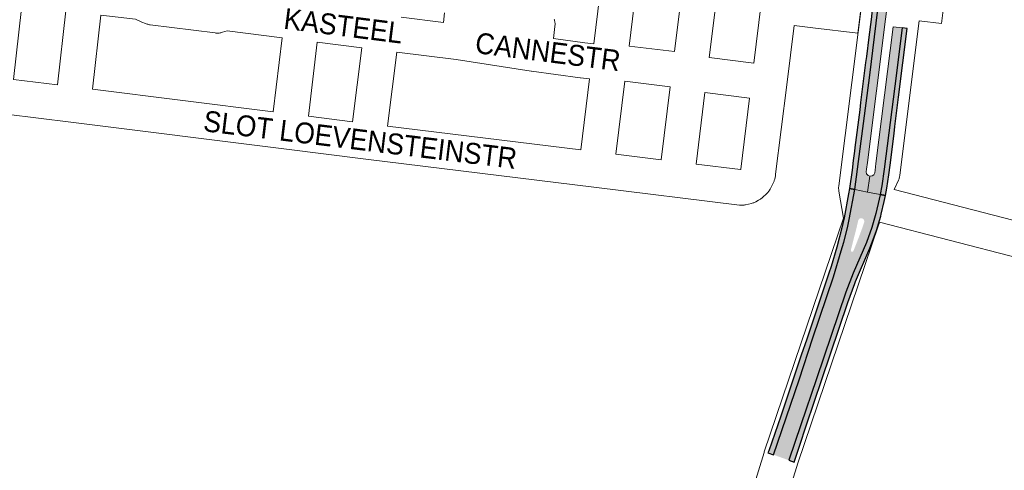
# Paper-space layout 'Layout1' of a CAD drawing. Header units: metres. Extents: x 123097 to 144122, y 392739 to 407589.
# Tile 232 of 510: x 131733 to 132096, y 396534 to 396701. Entities that reach past the tile are written whole.
import ezdxf
from ezdxf.enums import TextEntityAlignment as Align

# ---------------------------------------------------------------- set-up
doc = ezdxf.new("R2010")
doc.units = ezdxf.units.M
doc.header["$MEASUREMENT"] = 0
for name, color, linetype, lineweight in [('gs-anno-wegen algemeen tekst', 7, 'Continuous', 0), ('gs-knt-wegen algemeen', 7, 'Continuous', 0), ('ir-ARC-asfalt-hoofdwegen-te inspecteren', 5, 'Continuous', 0), ('ir-ARC-fietspaden naastliggend- te inspecteren', 1, 'Continuous', 0)]:
    doc.layers.add(name, color=color, linetype=linetype, lineweight=lineweight)
doc.styles.add('Style-Arial', font='arial.ttf')

psp = doc.layouts.get("Layout1")

# ---------------------------------------------------------------- hatches: boundary and pattern name
at = {"layer": 'ir-ARC-asfalt-hoofdwegen-te inspecteren', "linetype": 'Continuous', "lineweight": 13}
for points in [[(132045.54, 396643.14), (132045, 396643.699), (132044.9, 396644.47), (132045.023, 396645.445), (132045.331, 396647.88), (132055.366, 396727.349), (132051.969, 396727.759), (132046.225, 396680.161), (132040.637, 396637.924), (132045.322, 396637.028), (132046.238, 396642.884)], [(132047.04, 396642.96), (132046.238, 396642.884), (132045.322, 396637.028), (132050.003, 396636.133), (132050.594, 396639.317), (132051.495, 396645.465), (132055.418, 396676.048), (132058.112, 396697.583), (132054.847, 396697.978), (132048.449, 396647.49), (132048.145, 396645.098), (132048.02, 396644.11), (132047.673, 396643.413)]]:
    psp.add_hatch(color=5, dxfattribs=at).paths.add_polyline_path(points, flags=0)
h = psp.add_hatch(color=5, dxfattribs=at)
h.paths.add_polyline_path([(132016.38, 396538.066), (132010.633, 396540.134), (132020.081, 396567.796), (132025.238, 396583.244), (132032.816, 396605.714), (132035.615, 396615.361), (132036.578, 396618.574), (132038.003, 396623.867), (132038.64, 396626.867), (132040.637, 396637.924), (132045.322, 396637.028), (132050.003, 396636.133), (132049.981, 396636.013), (132049.687, 396634.403), (132048.457, 396629.107), (132046.897, 396623.883), (132044.984, 396618.469), (132040.091, 396607.122), (132037.413, 396600.073), (132026.553, 396568.149), (132020.79, 396551.154)])
h.paths.add_polyline_path([(132039.5, 396615.02), (132039.221, 396615.267), (132039.21, 396615.64), (132041.178, 396623.316), (132041.745, 396625.699), (132041.95, 396626.66), (132042.411, 396627.271), (132043.17, 396627.37), (132043.52, 396627.25), (132044.091, 396626.748), (132044.16, 396625.99), (132043.849, 396625.05), (132043.057, 396622.751), (132041.28, 396618.08), (132040.16, 396615.31), (132039.888, 396615.033)], flags=16)
at = {"layer": 'ir-ARC-fietspaden naastliggend- te inspecteren', "linetype": 'Continuous', "lineweight": 30}
for points in [[(132040.637, 396637.924), (132046.225, 396680.161), (132051.969, 396727.759), (132052.437, 396731.634), (132050.581, 396731.851), (132049.703, 396724.875), (132049.463, 396722.97), (132046.95, 396702.98), (132046.663, 396700.698), (132045.836, 396694.117), (132044.937, 396686.973), (132044.659, 396684.764), (132042.802, 396670.004), (132042.465, 396667.325), (132040.727, 396653.506), (132040.544, 396652.054), (132040.121, 396648.685), (132039.67, 396645.1), (132038.672, 396638.293)], [(132056.837, 396671.977), (132060.034, 396697.35), (132058.112, 396697.583), (132055.418, 396676.048), (132051.495, 396645.465), (132050.594, 396639.317), (132050.003, 396636.133), (132051.967, 396635.726), (132052.5, 396638.46), (132053.24, 396643.42), (132053.676, 396646.883), (132055.16, 396658.659), (132055.472, 396661.139), (132056.587, 396669.992)], [(132022.914, 396582.781), (132020.927, 396576.882), (132013.355, 396554.393), (132011.112, 396547.906), (132008.898, 396541.601), (132008.636, 396540.853), (132010.633, 396540.134), (132020.081, 396567.796), (132025.238, 396583.244), (132032.816, 396605.714), (132035.615, 396615.361), (132036.578, 396618.574), (132038.003, 396623.867), (132038.64, 396626.867), (132040.637, 396637.924), (132038.672, 396638.293), (132038.38, 396636.3), (132036.75, 396627.51), (132035.931, 396623.872), (132034.068, 396616.645), (132031.91, 396609.5), (132031.103, 396607.104)]]:
    psp.add_hatch(color=1, dxfattribs=at).paths.add_polyline_path(points, flags=0)
at = {"layer": 'ir-ARC-fietspaden naastliggend- te inspecteren', "linetype": 'Continuous', "lineweight": 30, "extrusion": (0, 0, -1)}
psp.add_hatch(color=1, dxfattribs=at).paths.add_polyline_path([(-132049.981, 396636.013), (-132049.687, 396634.403), (-132048.457, 396629.107), (-132046.897, 396623.883), (-132044.984, 396618.469), (-132040.091, 396607.122), (-132037.413, 396600.073), (-132026.553, 396568.149), (-132020.79, 396551.154), (-132016.38, 396538.066), (-132018.269, 396537.386), (-132020.269, 396543.327), (-132022.901, 396551.147), (-132028.54, 396567.899), (-132038.11, 396596.33), (-132040.68, 396603.33), (-132040.962, 396603.985), (-132046.26, 396616.31), (-132047.441, 396619.522), (-132048.68, 396622.89), (-132050.25, 396628.18), (-132050.419, 396628.882), (-132051.54, 396633.54), (-132051.967, 396635.726), (-132050.003, 396636.133)], flags=0)

# ---------------------------------------------------------------- linework, layer by layer
at = {"layer": 'gs-knt-wegen algemeen', "color": 7, "linetype": 'Continuous', "flags": 128}
for points in [[(131929.771, 396700.837), (131929.853, 396700.562), (131929.86, 396700.535), (131929.93, 396700.252), (131929.935, 396700.23), (131929.991, 396699.938), (131929.994, 396699.921), (131930.037, 396699.622), (131930.039, 396699.609), (131930.068, 396699.304), (131930.068, 396699.296), (131930.082, 396698.983), (131930.082, 396698.666), (131930.066, 396698.353), (131930.065, 396698.346), (131930.034, 396698.04), (131929.491, 396693.669), (131941.064, 396692.076), (131944.416, 396691.666), (131951.031, 396746.066)], [(131963.952, 396744.468), (131957.429, 396690.818), (131974.132, 396688.803), (131980.792, 396742.386)], [(131993.714, 396740.788), (131986.983, 396686.641), (132003.413, 396684.6)], [(132003.413, 396684.6), (132006.124, 396706.551), (132010.103, 396738.761)], [(131993.236, 396495.729), (131993.701, 396497.236), (132007.21, 396540.977), (132007.266, 396541.149), (132036.554, 396627.409), (132034.795, 396637.399), (132034.752, 396637.674), (132034.722, 396637.951), (132034.703, 396638.229), (132034.696, 396638.507), (132034.701, 396638.786), (132034.718, 396639.064), (132034.747, 396639.341), (132046.69, 396734.237)], [(131733.324, 396705.909), (131733.336, 396705.734), (131733.343, 396705.475), (131733.339, 396705.216), (131733.326, 396704.958), (131733.302, 396704.7), (131730.349, 396678.566), (131746.564, 396676.537), (131749.66, 396703.901)], [(131762.584, 396702.313), (131759.484, 396674.92), (131826.155, 396666.576), (131829.387, 396693.937)], [(131829.387, 396693.937), (131809.149, 396696.469), (131807.446, 396695.934), (131807.148, 396695.849), (131806.846, 396695.777), (131806.54, 396695.72), (131806.233, 396695.678), (131805.923, 396695.65), (131805.613, 396695.637), (131805.302, 396695.639), (131804.992, 396695.656), (131804.683, 396695.687), (131780.726, 396698.709), (131780.431, 396698.753), (131780.139, 396698.811), (131779.849, 396698.882), (131779.563, 396698.966), (131779.281, 396699.063), (131779.004, 396699.173), (131777.691, 396699.728), (131775.261, 396700.756), (131762.584, 396702.313)], [(131873.274, 396701.562), (131888.885, 396699.593), (131889.328, 396703.152)], [(131842.306, 396692.321), (131839.074, 396664.959), (131855.379, 396662.918)], [(131858.777, 396690.261), (131842.306, 396692.321)], [(131855.379, 396662.918), (131858.777, 396690.261)], [(131871.696, 396688.638), (131868.3, 396661.314)], [(131942.826, 396678.743), (131939.435, 396679.158), (131939.337, 396679.171), (131921.35, 396681.647), (131921.257, 396681.66), (131893.643, 396685.87), (131871.696, 396688.638)], [(131868.3, 396661.314), (131939.569, 396652.543), (131942.826, 396678.743)], [(131955.841, 396677.895), (131952.491, 396650.952), (131969.173, 396648.899), (131972.526, 396675.882)], [(131972.526, 396675.882), (131955.841, 396677.895)], [(131985.377, 396673.721), (131982.095, 396647.309), (131998.5, 396645.29), (131998.57, 396645.427), (131998.58, 396645.471), (132001.817, 396671.678)], [(132001.817, 396671.678), (131985.377, 396673.721)], [(132055.215, 396638), (132361.649, 396558.782)], [(132049.741, 396625.967), (132049.507, 396625.085), (132049.418, 396624.802), (132019.623, 396537.049), (132006.361, 396494.105)], [(132382.788, 396447.086), (132384.054, 396457.661), (132384.136, 396458.815), (132384.123, 396459.951), (132383.745, 396465.744), (132383.135, 396469.308), (132368.952, 396535.071), (132368.573, 396536.495), (132367.519, 396539.056), (132366.261, 396540.996), (132364.859, 396542.528), (132363.659, 396543.568), (132362.168, 396544.627), (132360.155, 396545.583), (132358.188, 396546.228), (132049.741, 396625.967)]]:
    psp.add_lwpolyline(points, dxfattribs=at)
for points in [[(132068.295, 396731.668), (132065.981, 396713.08), (132074.257, 396712.051, -0.3689173), (132074.265, 396712.041), (132072.661, 396699.139, -0.368916), (132072.65, 396699.131), (132064.373, 396700.16), (132057.294, 396643.285), (132057.253, 396643.006), (132057.2, 396642.729), (132057.135, 396642.454), (132057.059, 396642.183), (132056.97, 396641.915), (132056.87, 396641.652), (132056.759, 396641.393), (132055.215, 396638)], [(132043.361, 396708.479), (132041.758, 396695.576, -0.3689133), (132041.748, 396695.569), (132025.24, 396697.62), (132018.247, 396698.489), (132015.536, 396676.538), (132011.465, 396643.579), (132011.422, 396643.284), (132011.365, 396642.991), (132011.111, 396641.825), (132011.045, 396641.551), (132010.967, 396641.281), (132010.878, 396641.013), (132010.777, 396640.75), (132010.665, 396640.492), (132010.542, 396640.239), (132009.554, 396638.313), (132009.401, 396638.034), (132009.236, 396637.762), (132009.057, 396637.499), (132008.865, 396637.244), (132008.662, 396637), (132008.446, 396636.765), (132008.22, 396636.542), (132006.566, 396634.987), (132006.353, 396634.796), (132006.132, 396634.615), (132005.904, 396634.443), (132005.668, 396634.282), (132005.425, 396634.13), (132005.176, 396633.99), (132004.171, 396633.453), (132003.916, 396633.324), (132003.656, 396633.207), (132003.391, 396633.1), (132003.122, 396633.006), (132002.848, 396632.923), (132002.572, 396632.853), (132000.361, 396632.341), (132000.082, 396632.283), (131999.801, 396632.237), (131999.518, 396632.203), (131999.234, 396632.182), (131998.949, 396632.173), (131998.665, 396632.177), (131998.38, 396632.193), (131998.097, 396632.222), (131944.432, 396638.826), (131860.241, 396649.188), (131831.043, 396652.842), (131751.484, 396662.799), (131727.59, 396665.789)]]:
    psp.add_lwpolyline(points, format="xyb", dxfattribs=at)
at = {"layer": 'ir-ARC-asfalt-hoofdwegen-te inspecteren', "color": 5, "linetype": 'Continuous', "lineweight": 13, "flags": 128}
for points in [[(132045.54, 396643.14), (132045, 396643.699), (132044.9, 396644.47), (132045.023, 396645.445), (132045.331, 396647.88), (132055.366, 396727.349), (132051.969, 396727.759), (132046.225, 396680.161), (132040.637, 396637.924), (132045.322, 396637.028), (132046.238, 396642.884)], [(132047.04, 396642.96), (132046.238, 396642.884), (132045.322, 396637.028), (132050.003, 396636.133), (132050.594, 396639.317), (132051.495, 396645.465), (132055.418, 396676.048), (132058.112, 396697.583), (132054.847, 396697.978), (132048.449, 396647.49), (132048.145, 396645.098), (132048.02, 396644.11), (132047.673, 396643.413)]]:
    psp.add_lwpolyline(points, close=True, dxfattribs=at)
at = {"layer": 'ir-ARC-fietspaden naastliggend- te inspecteren', "color": 1, "linetype": 'Continuous', "lineweight": 30}
for points in [[(132040.637, 396637.924), (132046.225, 396680.161), (132051.969, 396727.759), (132052.437, 396731.634), (132050.581, 396731.851), (132049.703, 396724.875), (132049.463, 396722.97), (132046.95, 396702.98), (132046.663, 396700.698), (132045.836, 396694.117), (132044.937, 396686.973), (132044.659, 396684.764), (132042.802, 396670.004), (132042.465, 396667.325), (132040.727, 396653.506), (132040.544, 396652.054), (132040.121, 396648.685), (132039.67, 396645.1), (132038.672, 396638.293)], [(132056.837, 396671.977), (132060.034, 396697.35), (132058.112, 396697.583), (132055.418, 396676.048), (132051.495, 396645.465), (132050.594, 396639.317), (132050.003, 396636.133), (132051.967, 396635.726), (132052.5, 396638.46), (132053.24, 396643.42), (132053.676, 396646.883), (132055.16, 396658.659), (132055.472, 396661.139), (132056.587, 396669.992)], [(132022.914, 396582.781), (132020.927, 396576.882), (132013.355, 396554.393), (132011.112, 396547.906), (132008.898, 396541.601), (132008.636, 396540.853), (132010.633, 396540.134), (132020.081, 396567.796), (132025.238, 396583.244), (132032.816, 396605.714), (132035.615, 396615.361), (132036.578, 396618.574), (132038.003, 396623.867), (132038.64, 396626.867), (132040.637, 396637.924), (132038.672, 396638.293), (132038.38, 396636.3), (132036.75, 396627.51), (132035.931, 396623.872), (132034.068, 396616.645), (132031.91, 396609.5), (132031.103, 396607.104)], [(132049.981, 396636.013), (132049.687, 396634.403), (132048.457, 396629.107), (132046.897, 396623.883), (132044.984, 396618.469), (132040.091, 396607.122), (132037.413, 396600.073), (132026.553, 396568.149), (132020.79, 396551.154), (132016.38, 396538.066), (132018.269, 396537.386), (132020.269, 396543.327), (132022.901, 396551.147), (132028.54, 396567.899), (132038.11, 396596.33), (132040.68, 396603.33), (132040.962, 396603.985), (132046.26, 396616.31), (132047.441, 396619.522), (132048.68, 396622.89), (132050.25, 396628.18), (132050.419, 396628.882), (132051.54, 396633.54), (132051.967, 396635.726), (132050.003, 396636.133)]]:
    psp.add_lwpolyline(points, close=True, dxfattribs=at)

# ---------------------------------------------------------------- texts
at = {"layer": 'gs-anno-wegen algemeen tekst', "color": 7, "style": 'Style-Arial', "width": 0.909091}
for s, rotation, p in [('KASTEEL          CANNESTR', 352.779, (131892.149, 396693.249)), ('SLOT LOEVENSTEINSTR', 353.0846, (131858.221, 396656.325))]:
    psp.add_text(s, height=7.7, rotation=rotation, dxfattribs=at).set_placement(p, align=Align.MIDDLE_CENTER)

doc.saveas('drawing.dxf')
